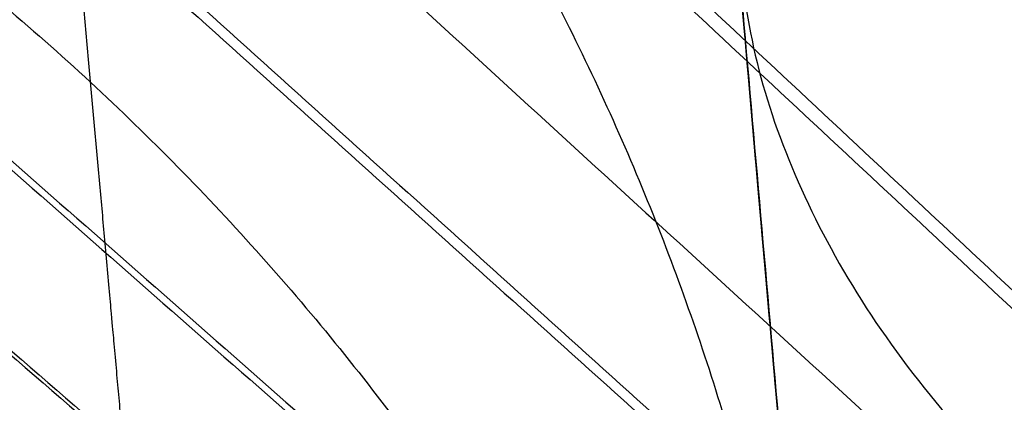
# Model space of a CAD drawing. Header units: millimetres. Extents: x -303 to 908, y -150 to 0.
# Tile 276 of 420: x 649.551 to 651.485, y -103.742 to -102.99. Entities that reach past the tile are written whole.
import ezdxf

# ---------------------------------------------------------------- set-up
doc = ezdxf.new("R2010")
doc.units = ezdxf.units.MM
doc.header["$MEASUREMENT"] = 0
doc.layers.add('IGES level 0', color=7, linetype='Continuous', true_color=0xfcfbff)

msp = doc.modelspace()

# ---------------------------------------------------------------- linework, layer by layer
at = {"layer": 'IGES level 0'}
msp.add_rational_spline([(648.564999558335, -90.58212889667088, -145.7155832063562), (648.5744132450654, -90.6871690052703, -145.120877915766), (648.583819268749, -90.79208110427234, -144.5267135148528), (648.6026060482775, -91.00163653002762, -143.3381049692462), (648.6119881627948, -91.10628390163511, -142.7438152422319), (648.6400948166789, -91.41977019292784, -140.9610248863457), (648.6587811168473, -91.62816943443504, -139.7725103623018), (648.7146410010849, -92.25109923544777, -136.2071949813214), (648.7516211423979, -92.66342410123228, -133.8302493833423), (648.8614557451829, -93.88790505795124, -126.6996531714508), (648.9332234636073, -94.68778108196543, -121.9447206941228), (649.0723114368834, -96.23765285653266, -112.4302562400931), (649.1396350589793, -96.9876859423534, -107.6706378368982), (649.2362787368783, -98.0641956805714, -100.5248939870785), (649.2677670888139, -98.4149133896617, -98.14224160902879), (649.3291418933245, -99.09845741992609, -93.37470619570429), (649.3590316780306, -99.43132084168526, -90.98956452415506), (649.4460384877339, -100.4001973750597, -83.83384485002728), (649.5005143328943, -101.0067350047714, -79.06101496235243), (649.6013687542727, -102.1295436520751, -69.51049549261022), (649.647752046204, -102.6458670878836, -64.73259067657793), (649.7315669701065, -103.5787958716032, -55.17072614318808), (649.7690029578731, -103.9954497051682, -50.38652086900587), (649.8342344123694, -104.7214204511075, -40.81099489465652), (649.8620335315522, -105.0307779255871, -36.0194043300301), (649.88475266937, -105.2835953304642, -31.22346244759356)], [0.8682966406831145, 0.868318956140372, 0.8683415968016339, 0.8683867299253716, 0.8684093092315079, 0.868477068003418, 0.868522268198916, 0.868657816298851, 0.868748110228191, 0.8690177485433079, 0.8691958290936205, 0.869543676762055, 0.8697134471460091, 0.8699586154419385, 0.8700387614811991, 0.870195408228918, 0.8702719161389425, 0.870495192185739, 0.8706357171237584, 0.8708968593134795, 0.8710174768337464, 0.8712360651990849, 0.871334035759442, 0.8715051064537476, 0.871578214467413, 0.8716380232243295], degree=3, knots=[0.35341677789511, 0.35341677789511, 0.35341677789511, 0.35341677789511, 0.355228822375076, 0.355228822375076, 0.357040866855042, 0.357040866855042, 0.360664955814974, 0.360664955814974, 0.367913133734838, 0.367913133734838, 0.382409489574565, 0.382409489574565, 0.396905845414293, 0.396905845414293, 0.404154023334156, 0.404154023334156, 0.41140220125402, 0.41140220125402, 0.425898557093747, 0.425898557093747, 0.440394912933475, 0.440394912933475, 0.454891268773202, 0.454891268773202, 0.46938762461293, 0.46938762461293, 0.46938762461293, 0.46938762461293], dxfattribs=at)
for points, knots in [([(651.454611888, -108.499283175, -31.399789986), (651.432427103, -108.245709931, -36.221721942), (651.405282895, -107.935450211, -41.038941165), (651.341590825, -107.20744652, -50.664448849), (651.305043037, -106.789703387, -55.472736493), (651.223222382, -105.854489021, -65.081023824), (651.177949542, -105.337018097, -69.881023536), (651.079519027, -104.211952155, -79.47353315), (651.026361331, -103.60435691, -84.266043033), (650.941462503, -102.633958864, -91.449904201), (650.912301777, -102.300650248, -93.84385575), (650.852428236, -101.61629254, -98.628259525), (650.821712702, -101.265212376, -101.018951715), (650.727456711, -100.187861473, -108.186939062), (650.661802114, -99.437425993, -112.960135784), (650.526180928, -97.887268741, -122.498170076), (650.456214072, -97.08754392, -127.263007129), (650.349137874, -95.863657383, -134.406141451), (650.313092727, -95.451659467, -136.786501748), (650.258645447, -94.82932421, -140.356306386), (650.240433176, -94.621156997, -141.54611879), (650.213039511, -94.308045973, -143.330691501), (650.203895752, -94.203532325, -143.925524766), (650.185586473, -93.994256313, -145.115149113), (650.176418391, -93.889464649, -145.709935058), (650.167247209, -93.78463756, -146.30471533)], [-0.46938762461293, -0.46938762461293, -0.46938762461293, -0.46938762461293, -0.454891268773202, -0.454891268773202, -0.440394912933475, -0.440394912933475, -0.425898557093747, -0.425898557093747, -0.41140220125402, -0.41140220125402, -0.404154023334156, -0.404154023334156, -0.396905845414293, -0.396905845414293, -0.382409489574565, -0.382409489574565, -0.367913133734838, -0.367913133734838, -0.360664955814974, -0.360664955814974, -0.357040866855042, -0.357040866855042, -0.355228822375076, -0.355228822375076, -0.35341677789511, -0.35341677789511, -0.35341677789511, -0.35341677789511]), ([(651.454611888, -108.499283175, -31.399789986), (651.365812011, -107.484295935, -50.700719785), (651.19599624, -105.543292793, -69.913754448), (650.743287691, -100.368810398, -108.217145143), (650.460702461, -97.138846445, -127.27321025), (650.167247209, -93.78463756, -146.30471533)], [0, 0, 0, 0, 0.5, 0.5, 1, 1, 1, 1]), ([(651.762608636, -112.01970212, -153.128152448), (651.754845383, -111.930967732, -154.142391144), (651.74029356, -111.764639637, -155.149823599), (651.697950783, -111.280659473, -157.127687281), (651.670160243, -110.963012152, -158.098096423), (651.601986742, -110.183785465, -159.979316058), (651.561604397, -109.722213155, -160.890109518), (651.469187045, -108.665877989, -162.630895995), (651.417152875, -108.071124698, -163.460873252), (651.302642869, -106.762269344, -165.020706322), (651.240168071, -106.048179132, -165.750548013), (651.106230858, -104.517269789, -167.093119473), (651.034769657, -103.700464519, -167.705837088), (650.884522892, -101.983136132, -168.799895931), (650.805738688, -101.082628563, -169.281227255), (650.64267966, -99.218855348, -170.101307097), (650.558406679, -98.255610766, -170.440047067), (650.472368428, -97.27218906, -170.703554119)], [3.22885911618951, 3.22885911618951, 3.22885911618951, 3.22885911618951, 3.38157542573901, 3.38157542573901, 3.53429173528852, 3.53429173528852, 3.68700804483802, 3.68700804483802, 3.83972435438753, 3.83972435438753, 3.99244066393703, 3.99244066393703, 4.14515697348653, 4.14515697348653, 4.29787328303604, 4.29787328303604, 4.45058959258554, 4.45058959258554, 4.45058959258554, 4.45058959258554]), ([(646.563463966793, -103.9427453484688, -31.13766991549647), (643.441248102, -104.044388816, -28.131829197), (640.831149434, -104.141692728, -24.739437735), (637.682195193, -104.264912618, -19.072078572), (636.777875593, -104.301590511, -17.109418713), (635.280374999, -104.363362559, -13.104155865), (634.68161675, -104.38867397, -11.051969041), (633.789443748, -104.426684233, -6.84669673), (633.498432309, -104.439277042, -4.686292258), (633.245145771, -104.450223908, -0.406815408), (633.278059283, -104.448796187, 1.729664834), (633.661855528, -104.432227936, 5.996132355), (634.018039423, -104.416863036, 8.144118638), (635.03964225, -104.37357216, 12.325114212), (635.701335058, -104.345790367, 14.358930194), (638.129644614, -104.246515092, 20.293912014), (640.376549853, -104.157506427, 24.061750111), (644.437654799, -104.013137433, 29.020407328), (645.911726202, -103.963024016, 30.572583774), (649.106836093, -103.861672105, 33.470393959), (650.817432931, -103.810856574, 34.802853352), (654.376076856, -103.714339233, 37.177845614), (656.235721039, -103.668282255, 38.230780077), (660.116500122, -103.583364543, 40.066224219), (662.148853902, -103.544398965, 40.850192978), (668.334346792, -103.445109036, 42.724699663), (672.665165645, -103.401649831, 43.363075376), (679.087327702, -103.379122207, 43.367199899), (681.225239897, -103.378396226, 43.213425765), (685.495299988, -103.390208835, 42.587539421), (687.611654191, -103.402784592, 42.115385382), (691.709169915, -103.438796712, 40.881644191), (693.705303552, -103.462264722, 40.118138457), (697.591142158, -103.517865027, 38.294497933), (699.491346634, -103.55026862, 37.224894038), (703.065472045, -103.61907815, 34.848567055), (704.752861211, -103.655627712, 33.537549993), (707.92958909, -103.730086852, 30.67132943), (709.428982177, -103.768280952, 29.103397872), (713.537060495, -103.878722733, 24.105395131), (715.734582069, -103.945691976, 20.440831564), (719.030800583, -104.049498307, 12.436189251), (720.053757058, -104.083913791, 8.271870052), (720.650224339, -104.103833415, 1.843489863), (720.687805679, -104.105099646, -0.333648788), (720.44235237, -104.096886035, -4.610509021), (720.16191232, -104.087490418, -6.728803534), (719.285081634, -104.058586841, -10.925056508), (718.681119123, -104.038845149, -13.019437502), (717.183784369, -103.991162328, -17.049464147), (716.291576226, -103.963269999, -18.992394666), (713.1918946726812, -103.8700660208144, -24.60877228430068), (710.5360404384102, -103.7943062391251, -28.08821938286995), (707.4179041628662, -103.7185546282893, -31.09939695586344)], [0.669682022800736, 0.669682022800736, 0.669682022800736, 0.669682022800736, 0.7321820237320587, 0.7321820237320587, 0.7634320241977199, 0.7634320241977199, 0.7946820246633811, 0.7946820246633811, 0.8259320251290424, 0.8259320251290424, 0.8571820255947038, 0.8571820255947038, 0.8884320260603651, 0.8884320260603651, 0.9196820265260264, 0.9196820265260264, 0.9821820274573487, 0.9821820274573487, 1.01343202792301, 1.01343202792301, 1.04468202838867, 1.04468202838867, 1.075932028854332, 1.075932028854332, 1.107182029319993, 1.107182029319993, 1.169682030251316, 1.169682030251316, 1.200932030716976, 1.200932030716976, 1.232182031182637, 1.232182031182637, 1.263432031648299, 1.263432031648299, 1.29468203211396, 1.29468203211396, 1.325932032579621, 1.325932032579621, 1.357182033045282, 1.357182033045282, 1.419682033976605, 1.419682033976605, 1.482182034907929, 1.482182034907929, 1.51343203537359, 1.51343203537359, 1.544682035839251, 1.544682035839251, 1.575932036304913, 1.575932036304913, 1.607182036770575, 1.607182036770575, 1.669682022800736, 1.669682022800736, 1.669682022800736, 1.669682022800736]), ([(707.417904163, -103.718554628, -31.099396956), (710.536039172, -103.794306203, -28.088221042), (713.19189418, -103.870066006, -24.608773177), (716.291576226, -103.963269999, -18.992394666), (717.183784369, -103.991162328, -17.049464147), (718.681119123, -104.038845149, -13.019437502), (719.285081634, -104.058586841, -10.925056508), (720.16191232, -104.087490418, -6.728803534), (720.44235237, -104.096886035, -4.610509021), (720.687805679, -104.105099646, -0.333648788), (720.650224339, -104.103833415, 1.843489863), (720.053757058, -104.083913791, 8.271870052), (719.030800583, -104.049498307, 12.436189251), (715.734582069, -103.945691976, 20.440831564), (713.537060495, -103.878722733, 24.105395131), (709.428982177, -103.768280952, 29.103397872), (707.92958909, -103.730086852, 30.67132943), (704.752861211, -103.655627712, 33.537549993), (703.065472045, -103.61907815, 34.848567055), (699.491346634, -103.55026862, 37.224894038), (697.591142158, -103.517865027, 38.294497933), (693.705303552, -103.462264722, 40.118138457), (691.709169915, -103.438796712, 40.881644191), (687.611654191, -103.402784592, 42.115385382), (685.495299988, -103.390208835, 42.587539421), (681.225239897, -103.378396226, 43.213425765), (679.087327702, -103.379122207, 43.367199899), (672.665165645, -103.401649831, 43.363075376), (668.334346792, -103.445109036, 42.724699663), (662.148853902, -103.544398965, 40.850192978), (660.116500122, -103.583364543, 40.066224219), (656.235721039, -103.668282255, 38.230780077), (654.376076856, -103.714339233, 37.177845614), (650.817432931, -103.810856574, 34.802853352), (649.106836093, -103.861672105, 33.470393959), (645.911726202, -103.963024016, 30.572583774), (644.437654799, -104.013137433, 29.020407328), (640.376549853, -104.157506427, 24.061750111), (638.129644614, -104.246515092, 20.293912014), (635.701335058, -104.345790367, 14.358930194), (635.03964225, -104.37357216, 12.325114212), (634.018039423, -104.416863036, 8.144118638), (633.661855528, -104.432227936, 5.996132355), (633.278059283, -104.448796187, 1.729664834), (633.245145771, -104.450223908, -0.406815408), (633.498432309, -104.439277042, -4.686292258), (633.789443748, -104.426684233, -6.84669673), (634.68161675, -104.38867397, -11.051969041), (635.280374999, -104.363362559, -13.104155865), (636.777875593, -104.301590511, -17.109418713), (637.682195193, -104.264912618, -19.072078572), (640.831149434, -104.141692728, -24.739437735), (643.441248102, -104.044388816, -28.131829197), (646.563463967, -103.942745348, -31.137669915)], [4, 4, 4, 4, 4.0625, 4.0625, 4.093750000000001, 4.093750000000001, 4.125000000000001, 4.125000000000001, 4.156250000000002, 4.156250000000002, 4.187500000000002, 4.187500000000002, 4.250000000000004, 4.250000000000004, 4.312500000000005, 4.312500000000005, 4.343750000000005, 4.343750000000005, 4.375000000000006, 4.375000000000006, 4.406250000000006, 4.406250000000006, 4.437500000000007, 4.437500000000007, 4.468750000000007, 4.468750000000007, 4.500000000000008, 4.500000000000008, 4.562500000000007, 4.562500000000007, 4.593750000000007, 4.593750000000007, 4.625000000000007, 4.625000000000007, 4.656250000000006, 4.656250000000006, 4.687500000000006, 4.687500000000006, 4.750000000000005, 4.750000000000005, 4.781250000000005, 4.781250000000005, 4.812500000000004, 4.812500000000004, 4.843750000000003, 4.843750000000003, 4.875000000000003, 4.875000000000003, 4.906250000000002, 4.906250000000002, 4.937500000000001, 4.937500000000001, 5, 5, 5, 5])]:
    msp.add_open_spline(points, degree=3, knots=knots, dxfattribs=at)
for points in [[(650.702357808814, -96.56351698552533, -23.45627955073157), (654.0297975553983, -100.4219380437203, -20.55898378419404), (657.3572373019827, -104.2803591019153, -17.66168801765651)], [(649.5696049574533, -96.60389064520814, -22.1491688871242), (653.0390025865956, -100.4614729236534, -19.41392033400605), (656.508400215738, -104.3190552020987, -16.67867178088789)], [(649.6456775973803, -96.60106398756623, 22.24125936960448), (653.105592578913, -100.4587647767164, 19.4945601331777), (656.5655075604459, -104.3164655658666, 16.74786089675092)], [(648.4986929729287, -96.6433259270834, -20.78239544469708), (652.1021957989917, -100.5000991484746, -18.21647092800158), (655.7056986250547, -104.3568723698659, -15.65054641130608)], [(647.5027235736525, -96.6811017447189, -19.37293384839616), (651.2308498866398, -100.5371026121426, -16.98150891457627), (654.9589761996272, -104.3931034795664, -14.59008398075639)], [(647.5718975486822, -96.6783570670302, 19.47591571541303), (651.2914347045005, -100.5344884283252, 17.07170367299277), (655.0109718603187, -104.3906197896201, 14.66749163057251)], [(645.7356015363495, -96.75071286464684, -16.43417396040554), (649.6845953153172, -100.6052851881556, -14.40626342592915), (653.6335890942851, -104.4598575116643, -12.37835289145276)], [(645.795170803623, -96.74830566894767, 16.54479049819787), (649.7367587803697, -100.6029617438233, 14.50318654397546), (653.6783467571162, -104.4576178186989, 12.46158258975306)], [(644.2657827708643, -96.81109132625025, -13.33671845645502), (648.3982412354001, -100.6644276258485, -11.69154610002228), (652.5306996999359, -104.5177639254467, -10.04637374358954)], [(644.3128027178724, -96.80913395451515, 13.4492873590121), (648.4393878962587, -100.6625022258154, 11.79021480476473), (652.5659730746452, -104.5158704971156, 10.13114225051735)], [(643.643465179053, -96.83731714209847, -11.72779696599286), (647.8535390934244, -100.6901232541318, -10.28129349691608), (652.0636130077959, -104.5429293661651, -8.834790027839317)], [(643.1354006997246, -96.85899458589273, 10.20065234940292), (647.408766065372, -100.7113259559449, 8.942661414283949), (651.6821314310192, -104.5636573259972, 7.684670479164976)], [(643.1000746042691, -96.86053154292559, -10.08485935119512), (647.3778891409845, -100.7128719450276, -8.841144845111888), (651.6557036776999, -104.5652123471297, -7.597430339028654)], [(642.2672869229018, -96.89668320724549, -6.756519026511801), (646.64885186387, -100.7482945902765, -5.923428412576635), (651.0304168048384, -104.5999059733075, -5.09033779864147)], [(642.2918356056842, -96.89559238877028, 6.879218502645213), (646.6703094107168, -100.7471974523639, 6.03100065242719), (651.0487832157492, -104.5988025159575, 5.182782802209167)], [(641.7803458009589, -96.91813753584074, 3.498702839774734), (646.2225019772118, -100.7692845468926, 3.067358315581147), (650.6646581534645, -104.6204315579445, 2.636013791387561)], [(641.6036742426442, -96.92597965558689, 0.05878549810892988), (646.0678135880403, -100.7769624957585, 0.05153831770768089), (650.5319529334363, -104.6279453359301, 0.0442911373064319)], [(641.7680847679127, -96.91868126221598, -3.375439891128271), (646.2117899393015, -100.769836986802, -2.959291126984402), (650.6554951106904, -104.6209927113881, -2.543142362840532)], [(652.1135399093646, -116.0308649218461, -107.2803516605), (651.426147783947, -108.1739369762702, -107.2803516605), (650.7387556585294, -100.3170090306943, -107.2803516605)]]:
    msp.add_open_spline(points, degree=2, dxfattribs=at)
for points, weights, degree in [([(650.472368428, -97.27218906, -170.703554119), (651.2072578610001, -105.672013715, -168.452827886), (651.696299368, -111.26178372, -161.791199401), (651.762608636, -112.01970212, -153.128152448)], [1, 0.879434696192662, 0.879434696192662, 1], 3), ([(646.2139372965, -100.2446594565, -74.09556210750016), (650.7371590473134, -100.298759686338, -74.14832091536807), (651.1287342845, -104.774485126, -74.67727834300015)], [0.9999999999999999, 0.7415325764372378, 0.9999999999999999], 2), ([(646.359167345, -101.7819054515, -59.79319571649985), (650.8725688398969, -101.8465006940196, -59.83791751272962), (651.2641327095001, -106.322096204, -60.27688015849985)], [0.9999999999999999, 0.7422535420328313, 0.9999999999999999], 2), ([(650.9596462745, -102.8418003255, -168.2528665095), (651.1824647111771, -105.388626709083, -172.2811827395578), (655.9406197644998, -105.092519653, -172.4698237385)], [1, 0.7234738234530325, 1], 2), ([(646.476402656, -103.0221276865, -45.47521361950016), (650.9818264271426, -103.0953206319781, -45.5105618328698), (651.3734368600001, -107.5714483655, -45.85169500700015)], [0.9999999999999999, 0.7428391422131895, 0.9999999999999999], 2)]:
    msp.add_rational_spline(points, weights, degree=degree, dxfattribs=at)

doc.saveas('drawing.dxf')
